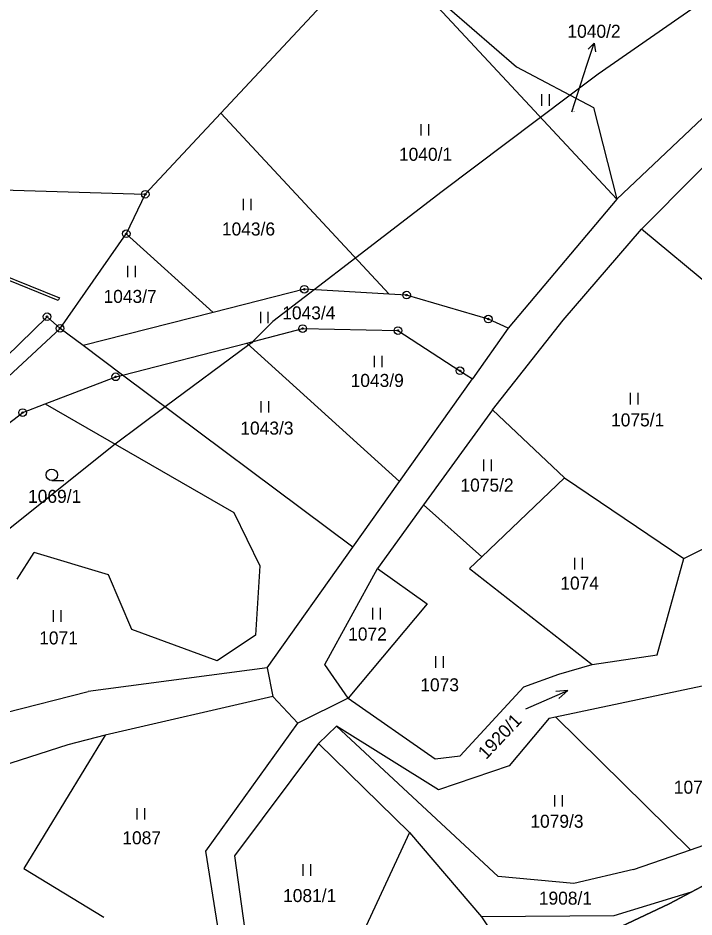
# Model space of a CAD drawing. Extents: x -445050 to -440454, y -1134563 to -1129741.
# Drawn here: x -440892 to -440803.6, y -1131697.7 to -1131580.2 of the extents above; entities that cross this region are included whole.
import ezdxf

# ---------------------------------------------------------------- set-up
doc = ezdxf.new("R2010")
doc.units = 0
for name, color, linetype in [('Vrstva 1', 7, 'Continuous'), ('Vrstva 13', 7, 'Continuous'), ('Vrstva 16', 7, 'Continuous'), ('Vrstva 18', 7, 'Continuous'), ('Vrstva 24', 7, 'Continuous'), ('Vrstva 25', 7, 'Continuous'), ('Vrstva 30', 7, 'Continuous'), ('Vrstva 52', 7, 'Continuous'), ('Vrstva 6', 7, 'Continuous')]:
    doc.layers.add(name, color=color, linetype=linetype)

msp = doc.modelspace()

# ---------------------------------------------------------------- linework, layer by layer
at = {"layer": 'Vrstva 1'}
for q in [(-440844.77, -1131570.53), (-440786.51, -1131578.22)]:
    msp.add_line((-440813.65, -1131603.9), q, dxfattribs=at)
for points in [[(-440835.52, -1131579.01), (-440826.8, -1131586.6)], [(-440810.43, -1131607.82), (-440781.96, -1131579.19)], [(-440826.8, -1131586.6), (-440816.71, -1131591.94)], [(-440816.71, -1131591.94), (-440813.65, -1131603.9)], [(-440904.13, -1131602.39), (-440875.32, -1131603.26)], [(-440875.32, -1131603.26), (-440877.81, -1131608.43)], [(-440813.65, -1131603.9), (-440827.86, -1131620.77)], [(-440886.46, -1131620.79), (-440877.81, -1131608.43)], [(-440820.68, -1131619.72), (-440810.43, -1131607.82)], [(-440854.52, -1131615.68), (-440866.46, -1131618.72)], [(-440843.41, -1131616.31), (-440854.52, -1131615.68)], [(-440841.16, -1131616.44), (-440843.41, -1131616.31)], [(-440830.46, -1131619.57), (-440841.16, -1131616.44)], [(-440866.46, -1131618.72), (-440883.45, -1131623.04)], [(-440899.01, -1131629.84), (-440888.16, -1131619.27)], [(-440888.16, -1131619.27), (-440886.46, -1131620.79)], [(-440827.86, -1131620.77), (-440830.46, -1131619.57)], [(-440829.92, -1131631.44), (-440820.68, -1131619.72)], [(-440886.46, -1131620.79), (-440933.17, -1131664.15)], [(-440883.45, -1131623.04), (-440886.46, -1131620.79)], [(-440862.06, -1131622.7), (-440854.74, -1131620.81)], [(-440854.74, -1131620.81), (-440842.29, -1131621.07)], [(-440842.29, -1131621.07), (-440834.17, -1131626.33)], [(-440827.86, -1131620.77), (-440832.53, -1131627.4)], [(-440878.29, -1131626.89), (-440883.45, -1131623.04)], [(-440878.29, -1131626.89), (-440862.06, -1131622.7)], [(-440888.39, -1131630.65), (-440879.18, -1131627.12)], [(-440879.18, -1131627.12), (-440878.29, -1131626.89)], [(-440848.16, -1131649.4), (-440878.29, -1131626.89)], [(-440834.17, -1131626.33), (-440832.53, -1131627.4)], [(-440842.06, -1131640.81), (-440832.53, -1131627.4)], [(-440891.35, -1131631.79), (-440888.39, -1131630.65)], [(-440888.39, -1131630.65), (-440863.73, -1131644.83)], [(-440898.64, -1131637.35), (-440891.35, -1131631.79)], [(-440829.92, -1131631.44), (-440838.94, -1131643.87)], [(-440848.16, -1131649.4), (-440842.06, -1131640.81)], [(-440863.73, -1131644.83), (-440860.36, -1131651.84)], [(-440838.94, -1131643.87), (-440844.94, -1131652.16)], [(-440804.91, -1131650.86), (-440795.98, -1131646.44)], [(-440859.38, -1131665.17), (-440848.16, -1131649.4)], [(-440892.08, -1131653.56), (-440889.85, -1131650.07)], [(-440880.13, -1131652.98), (-440889.85, -1131650.07)], [(-440860.36, -1131651.84), (-440860.92, -1131660.89)], [(-440808.39, -1131663.47), (-440804.91, -1131650.86)], [(-440877.07, -1131660.15), (-440880.13, -1131652.98)], [(-440851.84, -1131664.73), (-440844.94, -1131652.16)], [(-440865.92, -1131664.25), (-440877.07, -1131660.15)], [(-440860.92, -1131660.89), (-440865.92, -1131664.25)], [(-440816.87, -1131664.72), (-440808.39, -1131663.47)], [(-440848.8, -1131669.12), (-440851.84, -1131664.73)], [(-440821.23, -1131665.98), (-440816.87, -1131664.72)], [(-440859.38, -1131665.17), (-440882.8, -1131668.24)], [(-440859.38, -1131665.17), (-440858.64, -1131668.89)], [(-440825.81, -1131667.63), (-440821.23, -1131665.98)], [(-440904.72, -1131673.81), (-440882.8, -1131668.24)], [(-440834.15, -1131676.63), (-440825.81, -1131667.63)], [(-440821.7, -1131671.56), (-440802.51, -1131667.5)], [(-440858.64, -1131668.89), (-440880.55, -1131673.94)], [(-440855.38, -1131672.36), (-440858.64, -1131668.89)], [(-440848.8, -1131669.12), (-440855.38, -1131672.36)], [(-440848.8, -1131669.12), (-440837.41, -1131677.05)], [(-440822.49, -1131671.73), (-440827.74, -1131677.94)], [(-440822.49, -1131671.73), (-440821.7, -1131671.56)], [(-440804.03, -1131688.93), (-440821.7, -1131671.56)], [(-440867.39, -1131689.12), (-440855.38, -1131672.36)], [(-440850.33, -1131672.78), (-440852.65, -1131675.04)], [(-440836.98, -1131681.08), (-440850.33, -1131672.78)], [(-440829.19, -1131692.42), (-440850.33, -1131672.78)], [(-440880.55, -1131673.94), (-440891.21, -1131691.39)], [(-440880.55, -1131673.94), (-440885.43, -1131675.22)], [(-440885.43, -1131675.22), (-440902.96, -1131680.85)], [(-440852.65, -1131675.04), (-440863.66, -1131689.72)], [(-440852.65, -1131675.04), (-440840.77, -1131686.66)], [(-440837.41, -1131677.05), (-440834.15, -1131676.63)], [(-440827.74, -1131677.94), (-440836.98, -1131681.08)], [(-440840.77, -1131686.66), (-440831.36, -1131697.68)], [(-440804.03, -1131688.93), (-440797.18, -1131686.55)], [(-440865.1, -1131703.62), (-440867.39, -1131689.12)], [(-440811.48, -1131691.51), (-440804.03, -1131688.93)], [(-440863.66, -1131689.72), (-440861.43, -1131705.69)], [(-440891.21, -1131691.39), (-440880.74, -1131697.75)], [(-440811.48, -1131691.51), (-440819.28, -1131693.33)], [(-440819.28, -1131693.33), (-440829.19, -1131692.42)], [(-440803.93, -1131694.47), (-440814.05, -1131697.58)], [(-440814.05, -1131697.58), (-440831.36, -1131697.68)]]:
    msp.add_lwpolyline(points, dxfattribs=at)
at = {"layer": 'Vrstva 13'}
for points in [[(-440803.93, -1131694.47), (-440796.45, -1131690.48)], [(-440806.8, -1131696), (-440803.93, -1131694.47)], [(-440823.24, -1131703.74), (-440806.8, -1131696)]]:
    msp.add_lwpolyline(points, dxfattribs=at)
at = {"layer": 'Vrstva 16'}
msp.add_line((-440817.57, -1131586.38), (-440816.64, -1131583.53), dxfattribs=at)
for points in [[(-440817.43, -1131584.32), (-440816.64, -1131583.53), (-440816.47, -1131584.63)], [(-440819.56, -1131592.47), (-440817.57, -1131586.38)]]:
    msp.add_lwpolyline(points, dxfattribs=at)
at = {"layer": 'Vrstva 24'}
for centre, radius in [((-440875.32, -1131603.26), 0.5), ((-440875.32, -1131603.26), 0.1), ((-440877.81, -1131608.43), 0.5), ((-440877.81, -1131608.43), 0.1), ((-440854.52, -1131615.68), 0.5), ((-440854.52, -1131615.68), 0.1), ((-440841.16, -1131616.44), 0.5), ((-440841.16, -1131616.44), 0.1), ((-440888.16, -1131619.27), 0.5), ((-440888.16, -1131619.27), 0.1), ((-440830.46, -1131619.57), 0.5), ((-440830.46, -1131619.57), 0.1), ((-440886.46, -1131620.79), 0.5), ((-440886.46, -1131620.79), 0.1), ((-440854.74, -1131620.81), 0.5), ((-440854.74, -1131620.81), 0.1), ((-440842.29, -1131621.07), 0.5), ((-440842.29, -1131621.07), 0.1), ((-440834.17, -1131626.33), 0.5), ((-440879.18, -1131627.12), 0.5), ((-440879.18, -1131627.12), 0.1), ((-440834.17, -1131626.33), 0.1), ((-440891.35, -1131631.79), 0.5), ((-440891.35, -1131631.79), 0.1)]:
    msp.add_circle(centre, radius, dxfattribs=at)
at = {"layer": 'Vrstva 25'}
for p, q in [((-440823.48, -1131591.7), (-440823.48, -1131590.2)), ((-440822.48, -1131591.7), (-440822.48, -1131590.2)), ((-440839.26, -1131595.59), (-440839.26, -1131594.09)), ((-440838.26, -1131595.59), (-440838.26, -1131594.09)), ((-440862.48, -1131605.35), (-440862.48, -1131603.85)), ((-440861.48, -1131605.35), (-440861.48, -1131603.85)), ((-440877.61, -1131614.1), (-440877.61, -1131612.6)), ((-440876.61, -1131614.1), (-440876.61, -1131612.6)), ((-440860.23, -1131620.12), (-440860.23, -1131618.62)), ((-440859.23, -1131620.12), (-440859.23, -1131618.62)), ((-440845.35, -1131625.87), (-440845.35, -1131624.37)), ((-440844.35, -1131625.87), (-440844.35, -1131624.37)), ((-440811.89, -1131630.72), (-440811.89, -1131629.22)), ((-440810.89, -1131630.72), (-440810.89, -1131629.22)), ((-440860.18, -1131631.78), (-440860.18, -1131630.28)), ((-440859.18, -1131631.78), (-440859.18, -1131630.28)), ((-440831.04, -1131639.44), (-440831.04, -1131637.94)), ((-440830.04, -1131639.44), (-440830.04, -1131637.94)), ((-440887.55, -1131640.68), (-440885.95, -1131640.68)), ((-440819.16, -1131652.29), (-440819.16, -1131650.79)), ((-440818.16, -1131652.29), (-440818.16, -1131650.79)), ((-440887.33, -1131659.12), (-440887.33, -1131657.62)), ((-440886.33, -1131659.12), (-440886.33, -1131657.62)), ((-440845.57, -1131658.83), (-440845.57, -1131657.33)), ((-440844.57, -1131658.83), (-440844.57, -1131657.33)), ((-440837.33, -1131665.13), (-440837.33, -1131663.63)), ((-440836.33, -1131665.13), (-440836.33, -1131663.63)), ((-440821.75, -1131683.29), (-440821.75, -1131681.79)), ((-440820.75, -1131683.29), (-440820.75, -1131681.79)), ((-440876.39, -1131684.99), (-440876.39, -1131683.49)), ((-440875.39, -1131684.99), (-440875.39, -1131683.49)), ((-440854.69, -1131692.32), (-440854.69, -1131690.82)), ((-440853.69, -1131692.32), (-440853.69, -1131690.82))]:
    msp.add_line(p, q, dxfattribs=at)
for points in [[(-440825.57, -1131670.52), (-440820.07, -1131668.1), (-440821.65, -1131668.25)], [(-440820.07, -1131668.1), (-440821.25, -1131669.17)]]:
    msp.add_lwpolyline(points, dxfattribs=at)
msp.add_circle((-440887.55, -1131639.93), 0.75, dxfattribs=at)
at = {"layer": 'Vrstva 30'}
msp.add_lwpolyline([(-440886.69, -1131617.16), (-440894.46, -1131614), (-440902.3, -1131610.61), (-440912.46, -1131606.73), (-440914.26, -1131606.65), (-440914.24, -1131606.25), (-440912.38, -1131606.33), (-440906.03, -1131608.76), (-440902.16, -1131610.24), (-440894.3, -1131613.64), (-440886.54, -1131616.79), (-440886.69, -1131617.16)], dxfattribs=at)
at = {"layer": 'Vrstva 52'}
for points in [[(-440794.42, -1131572.49), (-440816.1, -1131587.58), (-440819.76, -1131590.33), (-440836.51, -1131602.89), (-440847.81, -1131611.58), (-440853.24, -1131615.75), (-440858.62, -1131619.89), (-440861.2, -1131622.48), (-440861.38, -1131622.66), (-440861.78, -1131622.95), (-440872.71, -1131631.06), (-440879.25, -1131635.9), (-440879.45, -1131636.05), (-440896.33, -1131649.55)], [(-440756.49, -1131676.88), (-440756.6, -1131676.91), (-440764.68, -1131677.88), (-440783.82, -1131685.02), (-440784.53, -1131685.29), (-440790, -1131687.33), (-440791.8, -1131688), (-440796.45, -1131690.48), (-440800.96, -1131692.89), (-440803.93, -1131694.47), (-440806.8, -1131696), (-440823.24, -1131703.74), (-440824.48, -1131731.49), (-440824.75, -1131737.5), (-440839.3, -1131751), (-440841.24, -1131755.61), (-440843.96, -1131765.59)]]:
    msp.add_lwpolyline(points, dxfattribs=at)
at = {"layer": 'Vrstva 6'}
for points in [[(-440844.77, -1131570.53), (-440865.43, -1131592.66)], [(-440865.43, -1131592.66), (-440875.32, -1131603.26)], [(-440865.43, -1131592.66), (-440843.41, -1131616.31)], [(-440877.81, -1131608.43), (-440866.46, -1131618.72)], [(-440791.53, -1131623.49), (-440810.43, -1131607.82)], [(-440862.06, -1131622.7), (-440842.06, -1131640.81)], [(-440829.92, -1131631.44), (-440820.51, -1131640.33)], [(-440831.32, -1131650.65), (-440820.51, -1131640.33)], [(-440820.51, -1131640.33), (-440804.91, -1131650.86)], [(-440838.94, -1131643.87), (-440831.32, -1131650.65)], [(-440832.93, -1131652.19), (-440831.32, -1131650.65)], [(-440844.94, -1131652.16), (-440838.45, -1131656.8)], [(-440832.93, -1131652.19), (-440816.87, -1131664.72)], [(-440838.45, -1131656.8), (-440848.8, -1131669.12)], [(-440840.77, -1131686.66), (-440856.37, -1131720.26)], [(-440831.36, -1131697.68), (-440827.78, -1131703.02)]]:
    msp.add_lwpolyline(points, dxfattribs=at)

# ---------------------------------------------------------------- texts
at = {"layer": 'Vrstva 16'}
msp.add_text('1040/2', height=1.7, dxfattribs=at).set_placement((-440820.12, -1131582.81))
msp.add_text('1920/1', height=1.7, rotation=46.6146, dxfattribs=at).set_placement((-440830.75, -1131677.21))
at = {"layer": 'Vrstva 18'}
for s, height, p in [('1040/2', 0.1, (-440819.56, -1131592.47)), ('1040/1', 1.7, (-440842.15, -1131598.89)), ('1043/6', 1.7, (-440865.3, -1131608.65)), ('1043/7', 1.7, (-440880.78, -1131617.46)), ('1043/4', 1.7, (-440857.41, -1131619.61)), ('1043/9', 1.7, (-440848.47, -1131628.44)), ('1075/1', 1.7, (-440814.42, -1131633.6)), ('1043/3', 1.7, (-440862.89, -1131634.67)), ('1075/2', 1.7, (-440834.11, -1131642.12)), ('1069/1', 1.7, (-440890.65, -1131643.59)), ('1074', 1.7, (-440821.05, -1131654.93)), ('1072', 1.7, (-440848.79, -1131661.58)), ('1071', 1.7, (-440889.19, -1131662.09)), ('1073', 1.7, (-440839.36, -1131668.22)), ('1079/2', 1.7, (-440806.21, -1131681.6)), ('1079/3', 1.7, (-440824.97, -1131686.05)), ('1087', 1.7, (-440878.32, -1131688.21)), ('1081/1', 1.7, (-440857.3, -1131695.76)), ('1908/1', 1.7, (-440823.86, -1131696.1))]:
    msp.add_text(s, height=height, dxfattribs=at).set_placement(p)

doc.saveas('drawing.dxf')
